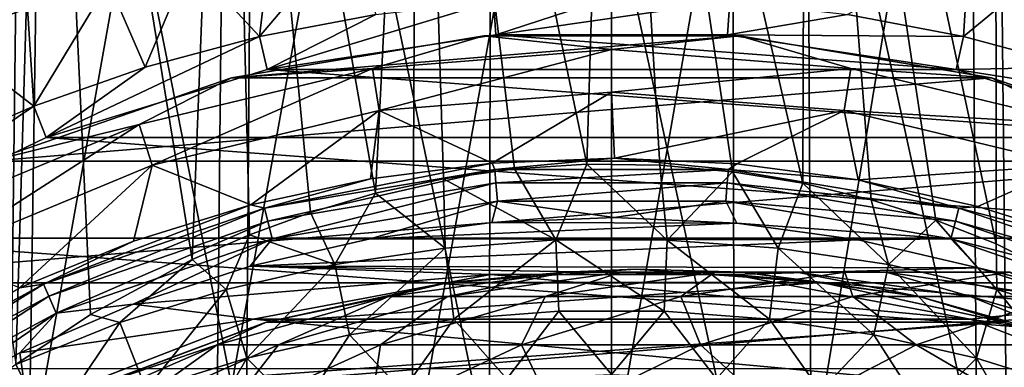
# Model space of a CAD drawing. Header units: metres. Extents: x -62 to 300, y -109 to 109.
# Tile 385 of 656: x -4.97 to 3.3, y 10.18 to 13.09. Entities that reach past the tile are written whole.
import ezdxf

# ---------------------------------------------------------------- set-up
doc = ezdxf.new("R2010")
doc.units = ezdxf.units.M
doc.layers.add('solid_500635', color=7, linetype='CONTINUOUS')

msp = doc.modelspace()

# ---------------------------------------------------------------- linework, layer by layer
at = {"layer": 'solid_500635'}
for points in [[(-4.934977, 18.826296, 13.885693), (-6.77978, 18.826296, 13.084382), (-5.049345, 9.401768, 14.207494)], [(-4.934977, 18.826296, 13.885693), (-5.049345, 9.401768, 14.207494), (-3.067728, 9.401768, 14.762716)], [(-2.998244, 18.826296, 14.42834), (-4.934977, 18.826296, 13.885693), (-3.067728, 9.401768, 14.762716)], [(-2.998244, 18.826296, 14.42834), (-3.067728, 9.401768, 14.762716), (-1.028965, 9.401768, 15.042938)], [(-1.005659, 18.826296, 14.702214), (-2.998244, 18.826296, 14.42834), (-1.028965, 9.401768, 15.042938)], [(-1.005659, 18.826296, 14.702214), (-1.028965, 9.401768, 15.042938), (1.028965, 9.401768, 15.042938)], [(1.005659, 18.826296, 14.702214), (-1.005659, 18.826296, 14.702214), (1.028965, 9.401768, 15.042938)], [(1.005659, 18.826296, 14.702214), (1.028965, 9.401768, 15.042938), (3.067728, 9.401768, 14.762716)], [(2.998244, 18.826296, 14.42834), (1.005659, 18.826296, 14.702214), (3.067728, 9.401768, 14.762716)], [(2.998244, 18.826296, 14.42834), (3.067728, 9.401768, 14.762716), (5.049345, 9.401768, 14.207494)], [(4.934977, 18.826296, 13.885693), (2.998244, 18.826296, 14.42834), (5.049345, 9.401768, 14.207494)], [(-6.368235, 9.322167, 9.909166), (-6.185158, 18.666904, 9.624294), (-4.752522, 18.666904, 10.406572)], [(-4.893194, 9.322167, 10.7146), (-6.368235, 9.322167, 9.909166), (-4.752522, 18.666904, 10.406572)], [(-4.752522, 18.666904, -10.406572), (-6.185158, 18.666904, -9.624294), (-5.003191, 10.20005, -10.639175)], [(-4.752522, 18.666904, -10.406572), (-5.003191, 10.20005, -10.639175), (-4.375832, 10.619757, -10.900013)], [(-4.893194, 9.322167, 10.7146), (-4.752522, 18.666904, 10.406572), (-3.223139, 18.666904, 10.977003)], [(-3.318542, 9.322167, 11.301914), (-4.893194, 9.322167, 10.7146), (-3.223139, 18.666904, 10.977003)], [(-4.752522, 18.666904, -10.406572), (-4.375832, 10.619757, -10.900013), (-3.520762, 11.0811, -11.19188)], [(-3.223139, 18.666904, -10.977003), (-4.752522, 18.666904, -10.406572), (-3.520762, 11.0811, -11.19188)], [(-3.223139, 18.666904, -10.977003), (-3.520762, 11.0811, -11.19188), (-3.041984, 11.287737, -11.325191)], [(-3.318542, 9.322167, 11.301914), (-3.223139, 18.666904, 10.977003), (-1.628142, 18.666904, 11.323974)], [(-1.676333, 9.322167, 11.659155), (-3.318542, 9.322167, 11.301914), (-1.628142, 18.666904, 11.323974)], [(-3.223139, 18.666904, -10.977003), (-2.527298, 11.474607, -11.445404), (-1.981781, 11.634923, -11.547497)], [(-1.628142, 18.666904, -11.323974), (-3.223139, 18.666904, -10.977003), (-1.981781, 11.634923, -11.547497)], [(-3.223139, 18.666904, -10.977003), (-3.041984, 11.287737, -11.325191), (-2.527298, 11.474607, -11.445404)], [(-1.628142, 18.666904, -11.323974), (-1.981781, 11.634923, -11.547497), (-1.411657, 11.755155, -11.627298)], [(-1.676333, 9.322167, 11.659155), (-1.628142, 18.666904, 11.323974), (0, 18.666904, 11.44042)], [(0, 9.322167, 11.779049), (-1.676333, 9.322167, 11.659155), (0, 18.666904, 11.44042)], [(-1.628142, 18.666904, -11.323974), (-0.814196, 11.839592, -11.681761), (-0.207823, 11.879873, -11.707019)], [(0, 18.666904, -11.44042), (-1.628142, 18.666904, -11.323974), (-0.207823, 11.879873, -11.707019)], [(-1.628142, 18.666904, -11.323974), (-1.411657, 11.755155, -11.627298), (-0.814196, 11.839592, -11.681761)], [(0, 18.666904, -11.44042), (-0.207823, 11.879873, -11.707019), (0.404294, 11.870324, -11.702175)], [(0, 9.322167, 11.779049), (0, 18.666904, 11.44042), (1.628142, 18.666904, 11.323974)], [(1.676333, 9.322167, 11.659155), (0, 9.322167, 11.779049), (1.628142, 18.666904, 11.323974)], [(0, 18.666904, -11.44042), (1.0163, 11.815902, -11.666643), (1.606332, 11.720416, -11.603072)], [(1.628142, 18.666904, -11.323974), (0, 18.666904, -11.44042), (1.606332, 11.720416, -11.603072)], [(0, 18.666904, -11.44042), (0.404294, 11.870324, -11.702175), (1.0163, 11.815902, -11.666643)], [(1.628142, 18.666904, -11.323974), (1.606332, 11.720416, -11.603072), (2.178193, 11.580047, -11.513741)], [(1.676333, 9.322167, 11.659155), (1.628142, 18.666904, 11.323974), (3.223139, 18.666904, 10.977003)], [(1.628142, 18.666904, -11.323974), (2.721379, 11.408692, -11.402823), (3.227925, 11.21266, -11.275877)], [(3.223139, 18.666904, -10.977003), (1.628142, 18.666904, -11.323974), (3.227925, 11.21266, -11.275877)], [(1.628142, 18.666904, -11.323974), (2.178193, 11.580047, -11.513741), (2.721379, 11.408692, -11.402823)], [(3.318542, 9.322167, 11.301914), (1.676333, 9.322167, 11.659155), (3.223139, 18.666904, 10.977003)], [(3.318542, 9.322167, 11.301914), (3.223139, 18.666904, 10.977003), (4.752522, 18.666904, 10.406572)], [(3.223139, 18.666904, -10.977003), (3.227925, 11.21266, -11.275877), (4.13727, 10.760581, -10.988614)], [(4.752522, 18.666904, -10.406572), (3.223139, 18.666904, -10.977003), (4.13727, 10.760581, -10.988614)], [(-2.201362, 13.840526, -22.442753), (-1.97979, 13.135047, -36.392689), (-2.955837, 12.950369, -36.392689)], [(-2.86361, 13.72852, -22.261457), (-2.201362, 13.840526, -22.442753), (-2.955837, 12.950369, -36.392689)], [(-3.540383, 13.582568, -22.02487), (-2.86361, 13.72852, -22.261457), (-2.955837, 12.950369, -36.392689)], [(3.003822, 13.700917, -22.216869), (2.955837, 12.950369, -36.392689), (1.97979, 13.135047, -36.392689)], [(3.003822, 13.700917, -22.216869), (3.680405, 13.548209, -21.971245), (2.955837, 12.950369, -36.392689)], [(-4.224139, 13.401639, -21.734919), (-3.540383, 13.582568, -22.02487), (-3.915354, 12.693268, -36.392689)], [(-3.540383, 13.582568, -22.02487), (-2.955837, 12.950369, -36.392689), (-3.915354, 12.693268, -36.392689)], [(-4.552708, 13.509133, -20.093374), (-4.905999, 13.186681, -21.388813), (-5.591731, 12.934143, -20.98081)], [(-5.313867, 13.255995, -19.639141), (-4.552708, 13.509133, -20.093374), (-5.591731, 12.934143, -20.98081)], [(3.680405, 13.548209, -21.971245), (3.915354, 12.693268, -36.392689), (2.955837, 12.950369, -36.392689)], [(-4.905999, 13.186681, -21.388813), (-4.224139, 13.401639, -21.734919), (-4.852975, 12.36518, -36.392689)], [(-4.224139, 13.401639, -21.734919), (-3.915354, 12.693268, -36.392689), (-4.852975, 12.36518, -36.392689)], [(-0.992671, 13.246269, -36.392689), (-0.973219, 12.96338, -38), (-2.893329, 12.673361, -38)], [(-0.992671, 13.246269, -36.392689), (-2.893329, 12.673361, -38), (-1.97979, 13.135047, -36.392689)], [(0, 13.283412, -36.392689), (-0.973219, 12.96338, -38), (-0.992671, 13.246269, -36.392689)], [(0.992671, 13.246269, -36.392689), (-0.973219, 12.96338, -38), (0, 13.283412, -36.392689)], [(0.992671, 13.246269, -36.392689), (0.973219, 12.96338, -38), (-0.973219, 12.96338, -38)], [(1.97979, 13.135047, -36.392689), (0.973219, 12.96338, -38), (0.992671, 13.246269, -36.392689)], [(-5.591731, 12.934143, -20.98081), (-4.905999, 13.186681, -21.388813), (-4.852975, 12.36518, -36.392689)], [(-1.97979, 13.135047, -36.392689), (-2.893329, 12.673361, -38), (-2.955837, 12.950369, -36.392689)], [(2.955837, 12.950369, -36.392689), (0.973219, 12.96338, -38), (1.97979, 13.135047, -36.392689)], [(-5.591731, 12.934143, -20.98081), (-4.852975, 12.36518, -36.392689), (-5.763456, 11.96794, -36.392689)], [(-2.955837, 12.950369, -36.392689), (-2.893329, 12.673361, -38), (-4.747665, 12.101635, -38)], [(-2.955837, 12.950369, -36.392689), (-4.747665, 12.101635, -38), (-3.915354, 12.693268, -36.392689)], [(1.073209, 12.955619, -38), (-1.073209, 12.955619, -38), (-3.19066, 12.602324, -38)], [(-2.008698, 12.682419, -42.863949), (-3.19066, 12.602324, -38), (-1.073209, 12.955619, -38)], [(3.19066, 12.602324, -38), (1.073209, 12.955619, -38), (-3.19066, 12.602324, -38)], [(-2.893329, 12.673361, -38), (-0.973219, 12.96338, -38), (2.893329, 12.673361, -38)], [(0, 12.840508, -42.863949), (-2.008698, 12.682419, -42.863949), (-1.073209, 12.955619, -38)], [(0, 12.840508, -42.863949), (-1.073209, 12.955619, -38), (1.073209, 12.955619, -38)], [(-0.973219, 12.96338, -38), (0.973219, 12.96338, -38), (2.893329, 12.673361, -38)], [(2.008698, 12.682419, -42.863949), (0, 12.840508, -42.863949), (1.073209, 12.955619, -38)], [(2.955837, 12.950369, -36.392689), (2.893329, 12.673361, -38), (0.973219, 12.96338, -38)], [(2.008698, 12.682419, -42.863949), (1.073209, 12.955619, -38), (3.19066, 12.602324, -38)], [(3.915354, 12.693268, -36.392689), (2.893329, 12.673361, -38), (2.955837, 12.950369, -36.392689)], [(0, 12.840508, -42.863949), (-1.952774, 12.329332, -47.727131), (-2.008698, 12.682419, -42.863949)], [(0, 12.840508, -42.863949), (0, 12.483019, -47.727131), (-1.952774, 12.329332, -47.727131)], [(2.008698, 12.682419, -42.863949), (0, 12.483019, -47.727131), (0, 12.840508, -42.863949)], [(-3.915354, 12.693268, -36.392689), (-4.747665, 12.101635, -38), (-4.852975, 12.36518, -36.392689)], [(-4.747665, 12.101635, -38), (-2.893329, 12.673361, -38), (4.747665, 12.101635, -38)], [(-2.008698, 12.682419, -42.863949), (-3.967935, 12.212049, -42.863949), (-3.19066, 12.602324, -38)], [(-2.008698, 12.682419, -42.863949), (-3.857465, 11.872057, -47.727131), (-3.967935, 12.212049, -42.863949)], [(-2.008698, 12.682419, -42.863949), (-1.952774, 12.329332, -47.727131), (-3.857465, 11.872057, -47.727131)], [(-2.893329, 12.673361, -38), (2.893329, 12.673361, -38), (4.747665, 12.101635, -38)], [(2.008698, 12.682419, -42.863949), (1.952774, 12.329332, -47.727131), (0, 12.483019, -47.727131)], [(3.967935, 12.212049, -42.863949), (1.952774, 12.329332, -47.727131), (2.008698, 12.682419, -42.863949)], [(3.967935, 12.212049, -42.863949), (2.008698, 12.682419, -42.863949), (3.19066, 12.602324, -38)], [(4.852975, 12.36518, -36.392689), (2.893329, 12.673361, -38), (3.915354, 12.693268, -36.392689)], [(4.852975, 12.36518, -36.392689), (4.747665, 12.101635, -38), (2.893329, 12.673361, -38)], [(3.19066, 12.602324, -38), (-3.19066, 12.602324, -38), (-5.221393, 11.905237, -38)], [(-3.967935, 12.212049, -42.863949), (-5.221393, 11.905237, -38), (-3.19066, 12.602324, -38)], [(5.221393, 11.905237, -38), (3.19066, 12.602324, -38), (-5.221393, 11.905237, -38)], [(3.967935, 12.212049, -42.863949), (3.19066, 12.602324, -38), (5.221393, 11.905237, -38)], [(-1.952774, 12.329332, -47.727131), (0, 12.483019, -47.727131), (-1.003215, 11.88664, -52.566944)], [(0, 12.483019, -47.727131), (0.023582, 11.928876, -52.566944), (-1.003215, 11.88664, -52.566944)], [(0, 12.483019, -47.727131), (1.952774, 12.329332, -47.727131), (0.023582, 11.928876, -52.566944)], [(-4.852975, 12.36518, -36.392689), (-4.747665, 12.101635, -38), (-6.5, 11.25833, -38)], [(-4.852975, 12.36518, -36.392689), (-6.5, 11.25833, -38), (-5.763456, 11.96794, -36.392689)], [(-3.857465, 11.872057, -47.727131), (-1.952774, 12.329332, -47.727131), (-3.029588, 11.537775, -52.566944)], [(-1.952774, 12.329332, -47.727131), (-2.023299, 11.756059, -52.566944), (-3.029588, 11.537775, -52.566944)], [(-1.952774, 12.329332, -47.727131), (-1.003215, 11.88664, -52.566944), (-2.023299, 11.756059, -52.566944)], [(1.952774, 12.329332, -47.727131), (1.050233, 11.882578, -52.566944), (0.023582, 11.928876, -52.566944)], [(1.952774, 12.329332, -47.727131), (2.069861, 11.74795, -52.566944), (1.050233, 11.882578, -52.566944)], [(1.952774, 12.329332, -47.727131), (3.857465, 11.872057, -47.727131), (2.069861, 11.74795, -52.566944)], [(3.967935, 12.212049, -42.863949), (3.857465, 11.872057, -47.727131), (1.952774, 12.329332, -47.727131)], [(-3.967935, 12.212049, -42.863949), (-5.829468, 11.440976, -42.863949), (-5.221393, 11.905237, -38)], [(-3.967935, 12.212049, -42.863949), (-5.667172, 11.122452, -47.727131), (-5.829468, 11.440976, -42.863949)], [(-3.967935, 12.212049, -42.863949), (-3.857465, 11.872057, -47.727131), (-5.667172, 11.122452, -47.727131)], [(-6.5, 11.25833, -38), (-4.747665, 12.101635, -38), (6.5, 11.25833, -38)], [(-4.747665, 12.101635, -38), (4.747665, 12.101635, -38), (6.5, 11.25833, -38)], [(-0.980541, 11.833375, -52.736504), (-1.003215, 11.88664, -52.566944), (0.023582, 11.928876, -52.566944)], [(-0.980541, 11.833375, -52.736504), (0.023582, 11.928876, -52.566944), (0.980541, 11.833375, -52.736504)], [(0.980541, 11.833375, -52.736504), (0.023582, 11.928876, -52.566944), (1.050233, 11.882578, -52.566944)], [(5.221393, 11.905237, -38), (-5.221393, 11.905237, -38), (-7.109881, 10.883297, -38)], [(7.109881, 10.883297, -38), (5.221393, 11.905237, -38), (-7.109881, 10.883297, -38)], [(-5.667172, 11.122452, -47.727131), (-3.857465, 11.872057, -47.727131), (-4.971691, 10.843474, -52.566944)], [(-3.857465, 11.872057, -47.727131), (-4.014937, 11.23294, -52.566944), (-4.971691, 10.843474, -52.566944)], [(-3.857465, 11.872057, -47.727131), (-3.029588, 11.537775, -52.566944), (-4.014937, 11.23294, -52.566944)], [(-2.914878, 11.510592, -52.736504), (-2.023299, 11.756059, -52.566944), (-1.003215, 11.88664, -52.566944)], [(-2.914878, 11.510592, -52.736504), (-1.003215, 11.88664, -52.566944), (-0.980541, 11.833375, -52.736504)], [(-2.914878, 11.510592, -52.736504), (-0.980541, 11.833375, -52.736504), (-2.88754, 11.402639, -52.876362)], [(-0.980541, 11.833375, -52.736504), (-0.971345, 11.722396, -52.876362), (-2.88754, 11.402639, -52.876362)], [(-0.466982, 11.243615, -11.785431), (-0.814196, 11.839592, -11.681761), (-1.411657, 11.755155, -11.627298)], [(-0.980541, 11.833375, -52.736504), (0.980541, 11.833375, -52.736504), (-0.971345, 11.722396, -52.876362)], [(0.980541, 11.833375, -52.736504), (0.971345, 11.722396, -52.876362), (-0.971345, 11.722396, -52.876362)], [(-0.466982, 11.243615, -11.785431), (-0.207823, 11.879873, -11.707019), (-0.814196, 11.839592, -11.681761)], [(0.467012, 11.243488, -11.785474), (-0.207823, 11.879873, -11.707019), (-0.466982, 11.243615, -11.785431)], [(0.467012, 11.243488, -11.785474), (0.404294, 11.870324, -11.702175), (-0.207823, 11.879873, -11.707019)], [(0.467012, 11.243488, -11.785474), (1.0163, 11.815902, -11.666643), (0.404294, 11.870324, -11.702175)], [(0.980541, 11.833375, -52.736504), (2.914878, 11.510592, -52.736504), (0.971345, 11.722396, -52.876362)], [(0.980541, 11.833375, -52.736504), (1.050233, 11.882578, -52.566944), (2.069861, 11.74795, -52.566944)], [(0.980541, 11.833375, -52.736504), (2.069861, 11.74795, -52.566944), (2.914878, 11.510592, -52.736504)], [(3.857465, 11.872057, -47.727131), (3.07539, 11.525651, -52.566944), (2.069861, 11.74795, -52.566944)], [(3.857465, 11.872057, -47.727131), (4.059568, 11.216887, -52.566944), (3.07539, 11.525651, -52.566944)], [(-2.914878, 11.510592, -52.736504), (-3.029588, 11.537775, -52.566944), (-2.023299, 11.756059, -52.566944)], [(-1.39877, 11.175, -11.70376), (-1.411657, 11.755155, -11.627298), (-1.981781, 11.634923, -11.547497)], [(-0.466982, 11.243615, -11.785431), (-1.411657, 11.755155, -11.627298), (-1.39877, 11.175, -11.70376)], [(1.398834, 11.175073, -11.703721), (1.0163, 11.815902, -11.666643), (0.467012, 11.243488, -11.785474)], [(1.398834, 11.175073, -11.703721), (1.606332, 11.720416, -11.603072), (1.0163, 11.815902, -11.666643)], [(2.914878, 11.510592, -52.736504), (2.069861, 11.74795, -52.566944), (3.07539, 11.525651, -52.566944)], [(-2.88754, 11.402639, -52.876362), (-0.971345, 11.722396, -52.876362), (-2.849873, 11.253892, -52.968102)], [(-0.971345, 11.722396, -52.876362), (-0.958674, 11.569477, -52.968102), (-2.849873, 11.253892, -52.968102)], [(-0.971345, 11.722396, -52.876362), (0.971345, 11.722396, -52.876362), (-0.958674, 11.569477, -52.968102)], [(0.971345, 11.722396, -52.876362), (0.958674, 11.569477, -52.968102), (-0.958674, 11.569477, -52.968102)], [(0.971345, 11.722396, -52.876362), (2.88754, 11.402639, -52.876362), (0.958674, 11.569477, -52.968102)], [(2.914878, 11.510592, -52.736504), (2.88754, 11.402639, -52.876362), (0.971345, 11.722396, -52.876362)], [(2.323693, 11.03722, -11.542836), (1.606332, 11.720416, -11.603072), (1.398834, 11.175073, -11.703721)], [(2.323693, 11.03722, -11.542836), (2.178193, 11.580047, -11.513741), (1.606332, 11.720416, -11.603072)], [(-2.32358, 11.037267, -11.542842), (-1.981781, 11.634923, -11.547497), (-2.527298, 11.474607, -11.445404)], [(-1.39877, 11.175, -11.70376), (-1.981781, 11.634923, -11.547497), (-2.32358, 11.037267, -11.542842)], [(2.323693, 11.03722, -11.542836), (2.721379, 11.408692, -11.402823), (2.178193, 11.580047, -11.513741)], [(-4.769703, 10.873829, -52.736504), (-4.014937, 11.23294, -52.566944), (-3.029588, 11.537775, -52.566944)], [(-4.769703, 10.873829, -52.736504), (-3.029588, 11.537775, -52.566944), (-2.914878, 11.510592, -52.736504)], [(-4.769703, 10.873829, -52.736504), (-2.914878, 11.510592, -52.736504), (-4.724971, 10.771849, -52.876362)], [(-2.914878, 11.510592, -52.736504), (-2.88754, 11.402639, -52.876362), (-4.724971, 10.771849, -52.876362)], [(-2.849873, 11.253892, -52.968102), (-0.958674, 11.569477, -52.968102), (-2.027165, 11.252182, -53)], [(-0.958674, 11.569477, -52.968102), (-1.006638, 11.388919, -53), (-2.027165, 11.252182, -53)], [(-0.958674, 11.569477, -52.968102), (0.02246, 11.433379, -53), (-1.006638, 11.388919, -53)], [(-0.958674, 11.569477, -52.968102), (0.958674, 11.569477, -52.968102), (0.02246, 11.433379, -53)], [(0.958674, 11.569477, -52.968102), (1.051407, 11.384872, -53), (0.02246, 11.433379, -53)], [(0.958674, 11.569477, -52.968102), (2.849873, 11.253892, -52.968102), (1.051407, 11.384872, -53)], [(2.88754, 11.402639, -52.876362), (2.849873, 11.253892, -52.968102), (0.958674, 11.569477, -52.968102)], [(2.914878, 11.510592, -52.736504), (4.769703, 10.873829, -52.736504), (2.88754, 11.402639, -52.876362)], [(2.914878, 11.510592, -52.736504), (3.07539, 11.525651, -52.566944), (4.059568, 11.216887, -52.566944)], [(2.914878, 11.510592, -52.736504), (4.059568, 11.216887, -52.566944), (4.769703, 10.873829, -52.736504)], [(-2.32358, 11.037267, -11.542842), (-2.527298, 11.474607, -11.445404), (-3.041984, 11.287737, -11.325191)], [(-1.006638, 11.388919, -53), (0.02246, 11.433379, -53), (1.051407, 11.384872, -53)], [(-4.724971, 10.771849, -52.876362), (-2.88754, 11.402639, -52.876362), (-4.663334, 10.63133, -52.968102)], [(-2.88754, 11.402639, -52.876362), (-2.849873, 11.253892, -52.968102), (-4.663334, 10.63133, -52.968102)], [(-2.027165, 11.252182, -53), (-1.006638, 11.388919, -53), (1.051407, 11.384872, -53)], [(-2.027165, 11.252182, -53), (1.051407, 11.384872, -53), (2.071462, 11.244109, -53)], [(2.849873, 11.253892, -52.968102), (2.071462, 11.244109, -53), (1.051407, 11.384872, -53)], [(3.236133, 10.829322, -11.30747), (2.721379, 11.408692, -11.402823), (2.323693, 11.03722, -11.542836)], [(3.236133, 10.829322, -11.30747), (3.227925, 11.21266, -11.275877), (2.721379, 11.408692, -11.402823)], [(2.88754, 11.402639, -52.876362), (4.724971, 10.771849, -52.876362), (2.849873, 11.253892, -52.968102)], [(4.769703, 10.873829, -52.736504), (4.724971, 10.771849, -52.876362), (2.88754, 11.402639, -52.876362)], [(-8.10649, 10.162416, -38), (-6.5, 11.25833, -38), (8.10649, 10.162416, -38)], [(-6.5, 11.25833, -38), (6.5, 11.25833, -38), (8.10649, 10.162416, -38)], [(-4.663334, 10.63133, -52.968102), (-2.849873, 11.253892, -52.968102), (-4.017029, 10.704194, -53)], [(-2.849873, 11.253892, -52.968102), (-3.034705, 11.023266, -53), (-4.017029, 10.704194, -53)], [(-3.236027, 10.829359, -11.307517), (-3.041984, 11.287737, -11.325191), (-3.520762, 11.0811, -11.19188)], [(-2.32358, 11.037267, -11.542842), (-3.041984, 11.287737, -11.325191), (-3.236027, 10.829359, -11.307517)], [(-2.849873, 11.253892, -52.968102), (-2.027165, 11.252182, -53), (-3.034705, 11.023266, -53)], [(-3.034705, 11.023266, -53), (-2.027165, 11.252182, -53), (2.071462, 11.244109, -53)], [(2.849873, 11.253892, -52.968102), (3.078208, 11.011194, -53), (2.071462, 11.244109, -53)], [(2.849873, 11.253892, -52.968102), (4.663334, 10.63133, -52.968102), (3.078208, 11.011194, -53)], [(4.724971, 10.771849, -52.876362), (4.663334, 10.63133, -52.968102), (2.849873, 11.253892, -52.968102)], [(-4.769703, 10.873829, -52.736504), (-4.971691, 10.843474, -52.566944), (-4.014937, 11.23294, -52.566944)], [(-3.034705, 11.023266, -53), (2.071462, 11.244109, -53), (3.078208, 11.011194, -53)], [(-1.39877, 11.175, -11.70376), (-2.32358, 11.037267, -11.542842), (-2.201213, 10.449621, -11.760272)], [(-1.39877, 11.175, -11.70376), (-2.201213, 10.449621, -11.760272), (-1.325566, 10.580334, -11.921612)], [(-0.466982, 11.243615, -11.785431), (-1.39877, 11.175, -11.70376), (-1.325566, 10.580334, -11.921612)], [(-0.466982, 11.243615, -11.785431), (-1.325566, 10.580334, -11.921612), (-0.442762, 10.645554, -12.003601)], [(-0.466982, 11.243615, -11.785431), (-0.442762, 10.645554, -12.003601), (0.442337, 10.645451, -12.003651)], [(0.467012, 11.243488, -11.785474), (-0.466982, 11.243615, -11.785431), (0.442337, 10.645451, -12.003651)], [(0.467012, 11.243488, -11.785474), (0.442337, 10.645451, -12.003651), (1.325177, 10.580455, -11.921644)], [(1.398834, 11.175073, -11.703721), (0.467012, 11.243488, -11.785474), (1.325177, 10.580455, -11.921644)], [(1.398834, 11.175073, -11.703721), (1.325177, 10.580455, -11.921644), (2.200871, 10.449658, -11.760365)], [(2.323693, 11.03722, -11.542836), (1.398834, 11.175073, -11.703721), (2.200871, 10.449658, -11.760365)], [(3.236133, 10.829322, -11.30747), (4.13727, 10.760581, -10.988614), (3.227925, 11.21266, -11.275877)], [(-4.130042, 10.550814, -11.004259), (-3.520762, 11.0811, -11.19188), (-4.375832, 10.619757, -10.900013)], [(-3.236027, 10.829359, -11.307517), (-3.520762, 11.0811, -11.19188), (-4.130042, 10.550814, -11.004259)], [(-4.017029, 10.704194, -53), (-3.034705, 11.023266, -53), (-1.015242, 10.952902, -53)], [(-2.32358, 11.037267, -11.542842), (-3.236027, 10.829359, -11.307517), (-3.064419, 10.252692, -11.524677)], [(-2.32358, 11.037267, -11.542842), (-3.064419, 10.252692, -11.524677), (-2.201213, 10.449621, -11.760272)], [(-3.034705, 11.023266, -53), (1.015242, 10.952902, -53), (-1.015242, 10.952902, -53)], [(-3.034705, 11.023266, -53), (3.078208, 11.011194, -53), (1.015242, 10.952902, -53)], [(1.765594, 10.886757, -40), (0.199561, 11, -40), (-1.366473, 10.886757, -40)], [(-1.365902, 10.888036, -58), (-1.366473, 10.886757, -40), (0.199561, 11, -40)], [(0.199561, 11, -58), (-1.365902, 10.888036, -58), (0.199561, 11, -40)], [(-0.392672, 10.974357, -61.266407), (-1.365902, 10.888036, -58), (0.199561, 11, -58)], [(1.101614, 10.974357, -61.121105), (-0.392672, 10.974357, -61.266407), (0.199561, 11, -58)], [(0.199561, 11, -58), (0.199561, 11, -40), (1.765594, 10.886757, -40)], [(1.765024, 10.888036, -58), (0.199561, 11, -58), (1.765594, 10.886757, -40)], [(1.101614, 10.974357, -61.121105), (0.199561, 11, -58), (1.765024, 10.888036, -58)], [(3.078208, 11.011194, -53), (4.05931, 10.688228, -53), (1.015242, 10.952902, -53)], [(2.323693, 11.03722, -11.542836), (2.200871, 10.449658, -11.760365), (3.064081, 10.252777, -11.524769)], [(3.236133, 10.829322, -11.30747), (2.323693, 11.03722, -11.542836), (3.064081, 10.252777, -11.524769)], [(4.663334, 10.63133, -52.968102), (4.05931, 10.688228, -53), (3.078208, 11.011194, -53)], [(-4.017029, 10.704194, -53), (-1.015242, 10.952902, -53), (-3.010923, 10.579819, -53)], [(-3.009525, 10.580234, -40), (-3.010923, 10.579819, -53), (-1.015242, 10.952902, -53)], [(-3.009525, 10.580234, -40), (-1.015242, 10.952902, -53), (-1.014548, 10.953104, -40)], [(-3.009525, 10.580234, -40), (-1.014548, 10.953104, -40), (3.009525, 10.580234, -40)], [(-0.392672, 10.974357, -61.266407), (-1.873039, 10.769925, -61.410355), (-1.365902, 10.888036, -58)], [(-1.377686, 10.769925, -64.792038), (-1.873039, 10.769925, -61.410355), (-0.392672, 10.974357, -61.266407)], [(0.081774, 10.974357, -64.505356), (-1.377686, 10.769925, -64.792038), (-0.392672, 10.974357, -61.266407)], [(-0.557055, 10.769925, -68.109833), (-1.377686, 10.769925, -64.792038), (0.081774, 10.974357, -64.505356)], [(-1.014548, 10.953104, -40), (-1.015242, 10.952902, -53), (1.015242, 10.952902, -53)], [(-1.014548, 10.953104, -40), (1.015242, 10.952902, -53), (1.014548, 10.953104, -40)], [(-1.014548, 10.953104, -40), (1.014548, 10.953104, -40), (3.009525, 10.580234, -40)], [(0.867767, 10.974357, -67.683113), (-0.557055, 10.769925, -68.109833), (0.081774, 10.974357, -64.505356)], [(0.581134, 10.769925, -71.33252), (-0.557055, 10.769925, -68.109833), (0.867767, 10.974357, -67.683113)], [(0.081774, 10.974357, -64.505356), (-0.392672, 10.974357, -61.266407), (1.101614, 10.974357, -61.121105)], [(1.554954, 10.974357, -64.215981), (0.081774, 10.974357, -64.505356), (1.101614, 10.974357, -61.121105)], [(0.867767, 10.974357, -67.683113), (0.081774, 10.974357, -64.505356), (1.554954, 10.974357, -64.215981)], [(1.957915, 10.974357, -70.769768), (0.581134, 10.769925, -71.33252), (0.867767, 10.974357, -67.683113)], [(2.026174, 10.769925, -74.429779), (0.581134, 10.769925, -71.33252), (1.957915, 10.974357, -70.769768)], [(2.305984, 10.974357, -67.252373), (0.867767, 10.974357, -67.683113), (1.554954, 10.974357, -64.215981)], [(1.957915, 10.974357, -70.769768), (0.867767, 10.974357, -67.683113), (2.305984, 10.974357, -67.252373)], [(1.014548, 10.953104, -40), (1.015242, 10.952902, -53), (3.010923, 10.579819, -53)], [(1.014548, 10.953104, -40), (3.010923, 10.579819, -53), (3.009525, 10.580234, -40)], [(4.05931, 10.688228, -53), (3.010923, 10.579819, -53), (1.015242, 10.952902, -53)], [(2.581981, 10.769925, -60.977161), (1.101614, 10.974357, -61.121105), (1.765024, 10.888036, -58)], [(1.554954, 10.974357, -64.215981), (1.101614, 10.974357, -61.121105), (2.581981, 10.769925, -60.977161)], [(3.014414, 10.769925, -63.929295), (1.554954, 10.974357, -64.215981), (2.581981, 10.769925, -60.977161)], [(2.305984, 10.974357, -67.252373), (1.554954, 10.974357, -64.215981), (3.014414, 10.769925, -63.929295)], [(3.347639, 10.974357, -70.201729), (1.957915, 10.974357, -70.769768), (2.305984, 10.974357, -67.252373)], [(3.341961, 10.974357, -73.736305), (1.957915, 10.974357, -70.769768), (3.347639, 10.974357, -70.201729)], [(3.341961, 10.974357, -73.736305), (2.026174, 10.769925, -74.429779), (1.957915, 10.974357, -70.769768)], [(3.76447, 10.769925, -77.372482), (2.026174, 10.769925, -74.429779), (3.341961, 10.974357, -73.736305)], [(3.730806, 10.769925, -66.825653), (2.305984, 10.974357, -67.252373), (3.014414, 10.769925, -63.929295)], [(3.347639, 10.974357, -70.201729), (2.305984, 10.974357, -67.252373), (3.730806, 10.769925, -66.825653)], [(7.109881, 10.883297, -38), (-7.109881, 10.883297, -38), (-8.804487, 9.564364, -38)], [(8.804487, 9.564364, -38), (7.109881, 10.883297, -38), (-8.804487, 9.564364, -38)], [(-6.494424, 9.940456, -52.736504), (-4.971691, 10.843474, -52.566944), (-4.769703, 10.873829, -52.736504)], [(-6.494424, 9.940456, -52.736504), (-4.769703, 10.873829, -52.736504), (-6.433517, 9.84723, -52.876362)], [(-4.769703, 10.873829, -52.736504), (-4.724971, 10.771849, -52.876362), (-6.433517, 9.84723, -52.876362)], [(-1.365902, 10.888036, -58), (-2.899497, 10.554422, -58), (-1.366473, 10.886757, -40)], [(-1.873039, 10.769925, -61.410355), (-2.899497, 10.554422, -58), (-1.365902, 10.888036, -58)], [(-2.899497, 10.554422, -58), (-2.897326, 10.554923, -40), (-1.366473, 10.886757, -40)], [(1.765594, 10.886757, -40), (-1.366473, 10.886757, -40), (-2.897326, 10.554923, -40)], [(3.296448, 10.554923, -40), (1.765594, 10.886757, -40), (-2.897326, 10.554923, -40)], [(1.765024, 10.888036, -58), (1.765594, 10.886757, -40), (3.296448, 10.554923, -40)], [(3.298619, 10.554422, -58), (1.765024, 10.888036, -58), (3.296448, 10.554923, -40)], [(2.581981, 10.769925, -60.977161), (1.765024, 10.888036, -58), (3.298619, 10.554422, -58)], [(-6.433517, 9.84723, -52.876362), (-4.724971, 10.771849, -52.876362), (-6.349591, 9.718773, -52.968102)], [(-4.724971, 10.771849, -52.876362), (-4.663334, 10.63133, -52.968102), (-6.349591, 9.718773, -52.968102)], [(-3.236027, 10.829359, -11.307517), (-4.130042, 10.550814, -11.004259), (-3.909421, 9.98942, -11.221582)], [(-3.236027, 10.829359, -11.307517), (-3.909421, 9.98942, -11.221582), (-3.064419, 10.252692, -11.524677)], [(-1.873039, 10.769925, -61.410355), (-3.311913, 10.36487, -61.550266), (-2.899497, 10.554422, -58)], [(-2.796237, 10.36487, -65.070686), (-3.311913, 10.36487, -61.550266), (-1.873039, 10.769925, -61.410355)], [(-1.377686, 10.769925, -64.792038), (-2.796237, 10.36487, -65.070686), (-1.873039, 10.769925, -61.410355)], [(-1.941939, 10.36487, -68.524597), (-2.796237, 10.36487, -65.070686), (-1.377686, 10.769925, -64.792038)], [(-0.557055, 10.769925, -68.109833), (-1.941939, 10.36487, -68.524597), (-1.377686, 10.769925, -64.792038)], [(-0.757055, 10.36487, -71.879494), (-1.941939, 10.36487, -68.524597), (-0.557055, 10.769925, -68.109833)], [(0.581134, 10.769925, -71.33252), (-0.757055, 10.36487, -71.879494), (-0.557055, 10.769925, -68.109833)], [(0.747268, 10.36487, -75.103821), (-0.757055, 10.36487, -71.879494), (0.581134, 10.769925, -71.33252)], [(2.026174, 10.769925, -74.429779), (0.747268, 10.36487, -75.103821), (0.581134, 10.769925, -71.33252)], [(2.556878, 10.36487, -78.167252), (0.747268, 10.36487, -75.103821), (2.026174, 10.769925, -74.429779)], [(3.76447, 10.769925, -77.372482), (2.556878, 10.36487, -78.167252), (2.026174, 10.769925, -74.429779)], [(4.654753, 10.36487, -81.040962), (2.556878, 10.36487, -78.167252), (3.76447, 10.769925, -77.372482)], [(4.020855, 10.36487, -60.83725), (2.581981, 10.769925, -60.977161), (3.298619, 10.554422, -58)], [(3.014414, 10.769925, -63.929295), (2.581981, 10.769925, -60.977161), (4.020855, 10.36487, -60.83725)], [(4.432965, 10.36487, -63.65065), (3.014414, 10.769925, -63.929295), (4.020855, 10.36487, -60.83725)], [(3.730806, 10.769925, -66.825653), (3.014414, 10.769925, -63.929295), (4.432965, 10.36487, -63.65065)], [(3.236133, 10.829322, -11.30747), (3.064081, 10.252777, -11.524769), (3.909145, 9.989526, -11.221698)], [(4.130199, 10.550766, -11.004202), (4.13727, 10.760581, -10.988614), (3.236133, 10.829322, -11.30747)], [(4.130199, 10.550766, -11.004202), (3.236133, 10.829322, -11.30747), (3.909145, 9.989526, -11.221698)], [(-4.968988, 10.297138, -53), (-4.017029, 10.704194, -53), (-3.010923, 10.579819, -53)], [(-4.663334, 10.63133, -52.968102), (-4.017029, 10.704194, -53), (-4.968988, 10.297138, -53)], [(4.05931, 10.688228, -53), (5.009586, 10.277446, -53), (3.010923, 10.579819, -53)], [(-6.349591, 9.718773, -52.968102), (-4.663334, 10.63133, -52.968102), (-5.877078, 9.806718, -53)], [(-4.663334, 10.63133, -52.968102), (-4.968988, 10.297138, -53), (-5.877078, 9.806718, -53)], [(-4.130042, 10.550814, -11.004259), (-4.375832, 10.619757, -10.900013), (-5.003191, 10.20005, -10.639175)], [(-0.442762, 10.645554, -12.003601), (-1.325566, 10.580334, -11.921612), (-0.881064, 10.080313, -12.308991)], [(-0.442762, 10.645554, -12.003601), (-0.881064, 10.080313, -12.308991), (-0.000289, 10.114742, -12.353591)], [(0.442337, 10.645451, -12.003651), (-0.442762, 10.645554, -12.003601), (-0.000289, 10.114742, -12.353591)], [(0.442337, 10.645451, -12.003651), (-0.000289, 10.114742, -12.353591), (0.880561, 10.080388, -12.309049)], [(1.325177, 10.580455, -11.921644), (0.442337, 10.645451, -12.003651), (0.880561, 10.080388, -12.309049)], [(-4.130042, 10.550814, -11.004259), (-5.003191, 10.20005, -10.639175), (-4.730749, 9.660237, -10.858891)], [(-4.968988, 10.297138, -53), (-3.010923, 10.579819, -53), (-4.903429, 9.846635, -53)], [(-4.902427, 9.846994, -40), (-4.903429, 9.846635, -53), (-3.010923, 10.579819, -53)], [(-4.902427, 9.846994, -40), (-3.010923, 10.579819, -53), (-3.009525, 10.580234, -40)], [(-4.902427, 9.846994, -40), (-3.009525, 10.580234, -40), (4.902427, 9.846994, -40)], [(-4.130042, 10.550814, -11.004259), (-4.730749, 9.660237, -10.858891), (-3.909421, 9.98942, -11.221582)], [(3.296448, 10.554923, -40), (-2.897326, 10.554923, -40), (-4.371476, 10.004146, -40)], [(-4.370004, 10.005952, -58), (-4.371476, 10.004146, -40), (-2.897326, 10.554923, -40)], [(4.770597, 10.004146, -40), (3.296448, 10.554923, -40), (-4.371476, 10.004146, -40)], [(-2.899497, 10.554422, -58), (-4.370004, 10.005952, -58), (-2.897326, 10.554923, -40)], [(-3.311913, 10.36487, -61.550266), (-4.370004, 10.005952, -58), (-2.899497, 10.554422, -58)], [(-3.009525, 10.580234, -40), (3.009525, 10.580234, -40), (4.902427, 9.846994, -40)], [(-1.325566, 10.580334, -11.921612), (-2.201213, 10.449621, -11.760272), (-1.755677, 9.977238, -12.176969)], [(-1.325566, 10.580334, -11.921612), (-1.755677, 9.977238, -12.176969), (-0.881064, 10.080313, -12.308991)], [(1.325177, 10.580455, -11.921644), (0.880561, 10.080388, -12.309049), (1.755148, 9.977266, -12.177065)], [(2.200871, 10.449658, -11.760365), (1.325177, 10.580455, -11.921644), (1.755148, 9.977266, -12.177065)], [(3.009525, 10.580234, -40), (3.010923, 10.579819, -53), (4.903429, 9.846635, -53)], [(3.009525, 10.580234, -40), (4.903429, 9.846635, -53), (4.902427, 9.846994, -40)], [(5.009586, 10.277446, -53), (4.903429, 9.846635, -53), (3.010923, 10.579819, -53)], [(3.298619, 10.554422, -58), (3.296448, 10.554923, -40), (4.770597, 10.004146, -40)], [(-2.201213, 10.449621, -11.760272), (-3.064419, 10.252692, -11.524677), (-2.617658, 9.805351, -11.962411)], [(-2.201213, 10.449621, -11.760272), (-2.617658, 9.805351, -11.962411), (-1.755677, 9.977238, -12.176969)], [(2.200871, 10.449658, -11.760365), (1.755148, 9.977266, -12.177065), (2.617227, 9.805486, -11.962543)], [(3.064081, 10.252777, -11.524769), (2.200871, 10.449658, -11.760365), (2.617227, 9.805486, -11.962543)], [(-3.311913, 10.36487, -61.550266), (-4.682488, 9.766737, -61.683537), (-4.370004, 10.005952, -58)], [(-4.147455, 9.766737, -65.336105), (-4.682488, 9.766737, -61.683537), (-3.311913, 10.36487, -61.550266)], [(-2.796237, 10.36487, -65.070686), (-4.147455, 9.766737, -65.336105), (-3.311913, 10.36487, -61.550266)], [(-3.261088, 9.766737, -68.91967), (-4.147455, 9.766737, -65.336105), (-2.796237, 10.36487, -65.070686)], [(-1.941939, 10.36487, -68.524597), (-3.261088, 9.766737, -68.91967), (-2.796237, 10.36487, -65.070686)], [(-2.031726, 9.766737, -72.400505), (-3.261088, 9.766737, -68.91967), (-1.941939, 10.36487, -68.524597)], [(-0.757055, 10.36487, -71.879494), (-2.031726, 9.766737, -72.400505), (-1.941939, 10.36487, -68.524597)], [(-0.470933, 9.766737, -75.745872), (-2.031726, 9.766737, -72.400505), (-0.757055, 10.36487, -71.879494)], [(0.747268, 10.36487, -75.103821), (-0.470933, 9.766737, -75.745872), (-0.757055, 10.36487, -71.879494)], [(1.406607, 9.766737, -78.924294), (-0.470933, 9.766737, -75.745872), (0.747268, 10.36487, -75.103821)], [(2.556878, 10.36487, -78.167252), (1.406607, 9.766737, -78.924294), (0.747268, 10.36487, -75.103821)], [(3.583232, 9.766737, -81.905884), (1.406607, 9.766737, -78.924294), (2.556878, 10.36487, -78.167252)], [(4.654753, 10.36487, -81.040962), (3.583232, 9.766737, -81.905884), (2.556878, 10.36487, -78.167252)], [(-5.877078, 9.806718, -53), (-4.968988, 10.297138, -53), (-4.903429, 9.846635, -53)], [(-3.064419, 10.252692, -11.524677), (-3.909421, 9.98942, -11.221582), (-3.460691, 9.565327, -11.672622)], [(-3.064419, 10.252692, -11.524677), (-3.460691, 9.565327, -11.672622), (-2.617658, 9.805351, -11.962411)], [(3.064081, 10.252777, -11.524769), (2.617227, 9.805486, -11.962543), (3.460288, 9.565454, -11.672786)], [(3.909145, 9.989526, -11.221698), (3.064081, 10.252777, -11.524769), (3.460288, 9.565454, -11.672786)], [(-4.730749, 9.660237, -10.858891), (-5.003191, 10.20005, -10.639175), (-5.090981, 10.135561, -10.59933)]]:
    msp.add_3dface(points, dxfattribs=at)

doc.saveas('drawing.dxf')
